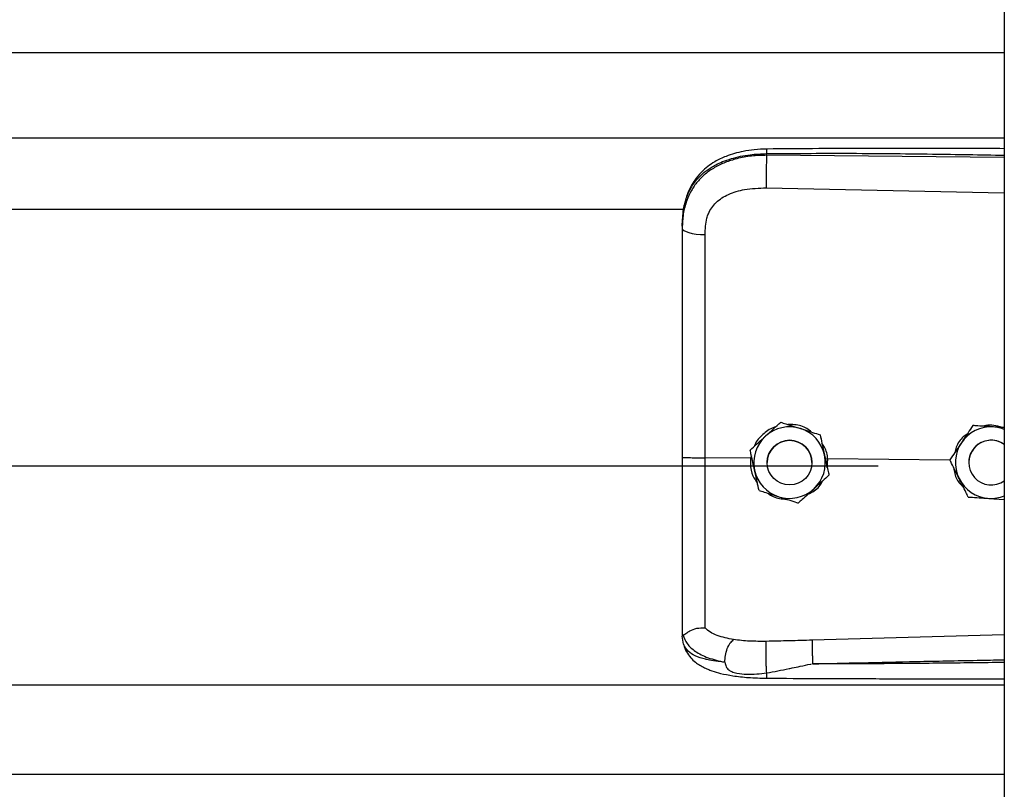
# Model space of a CAD drawing. Header units: inches. Extents: x 170 to 284, y 215 to 248.
# Tile 553 of 656: x 206.297 to 206.533, y 243.273 to 243.457. Entities that reach past the tile are written whole.
import ezdxf

# ---------------------------------------------------------------- set-up
doc = ezdxf.new("R2010")
doc.units = ezdxf.units.IN
doc.header["$LTSCALE"] = 0.25
doc.header["$MEASUREMENT"] = 0
doc.layers.add('LH FRONT OF HOOD', color=7, linetype='Continuous')

msp = doc.modelspace()

# ---------------------------------------------------------------- linework, layer by layer
at = {"layer": 'LH FRONT OF HOOD'}
for p, q in [((206.5326438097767, 244.0215643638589), (206.5326438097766, 239.8211148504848)), ((202.5003237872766, 243.4492289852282), (206.5326438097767, 243.4492289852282)), ((202.5003237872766, 243.4288409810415), (206.5326438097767, 243.4288409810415)), ((206.4757965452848, 243.4246293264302), (206.4757965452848, 243.4250406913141)), ((206.5326438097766, 243.4240926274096), (206.4757965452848, 243.4246293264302)), ((206.4757005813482, 243.4168405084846), (206.5326438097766, 243.4156309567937)), ((202.5768719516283, 243.411765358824), (206.4560926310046, 243.411765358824)), ((206.4556010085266, 243.4077060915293), (206.4556010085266, 243.4072177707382)), ((206.4791715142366, 243.3607741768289), (206.4791715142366, 243.3607725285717)), ((206.5251150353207, 243.3599777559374), (206.5251150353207, 243.3599794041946)), ((206.5261639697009, 243.3599115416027), (206.5251150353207, 243.3599794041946)), ((206.4885896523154, 243.3577735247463), (206.4885896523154, 243.3577718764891)), ((206.4718638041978, 243.3541181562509), (206.4718638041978, 243.3541165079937)), ((206.4719722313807, 243.3521828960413), (206.4610586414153, 243.3522873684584)), ((206.4721575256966, 243.352772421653), (206.4719722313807, 243.3521828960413)), ((206.4719722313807, 243.3521828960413), (206.4719744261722, 243.352182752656)), ((206.4759317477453, 243.3511156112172), (206.4759317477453, 243.3511148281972)), ((206.4866321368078, 243.3511148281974), (206.4866321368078, 243.3511156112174)), ((206.4904099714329, 243.3520063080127), (206.4898619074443, 243.3519522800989)), ((206.4903128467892, 243.3498888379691), (206.4904099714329, 243.3520063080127)), ((206.4904099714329, 243.3520063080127), (206.4904116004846, 243.352006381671)), ((206.5196436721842, 243.351726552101), (206.4904116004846, 243.352006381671)), ((206.5196296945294, 243.3517548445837), (206.5196296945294, 243.3517564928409)), ((206.5241434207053, 243.3511156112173), (206.5241434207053, 243.3511148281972)), ((202.5304915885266, 243.3503728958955), (206.5024760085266, 243.3503728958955)), ((206.4907000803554, 243.3481168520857), (206.4907000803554, 243.3481152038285)), ((206.5289402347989, 243.3425732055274), (206.5326438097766, 243.3423334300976)), ((206.4556010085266, 243.3101647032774), (206.4556010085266, 243.3096359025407)), ((206.4559407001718, 243.307650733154), (206.4556010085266, 243.3096359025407)), ((206.5326438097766, 243.3099592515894), (206.4867081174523, 243.3086274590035)), ((202.5003237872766, 243.2979873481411), (206.5326438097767, 243.2979873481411)), ((202.5003237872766, 243.2766083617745), (206.5326438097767, 243.2766083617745))]:
    msp.add_line(p, q, dxfattribs=at)
at = {"layer": 'LH FRONT OF HOOD', "flags": 128}
msp.add_lwpolyline([(206.4556010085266, 243.4072177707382), (206.4557049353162, 243.4069220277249), (206.4560128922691, 243.4066371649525), (206.4565135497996, 243.406373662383), (206.4571884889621, 243.4061412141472), (206.4580128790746, 243.405948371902), (206.458956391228, 243.4058022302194), (206.4599843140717, 243.4057081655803), (206.4610588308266, 243.4056696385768)], dxfattribs=at)
at = {"layer": 'LH FRONT OF HOOD'}
msp.add_circle((206.4812819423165, 243.3511148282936), 0.005350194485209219, dxfattribs=at)
for centre, radius, start, end in [((206.4812819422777, 243.3511156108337), 0.008560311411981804, 72.32793711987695, 132.3279357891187), ((206.4812819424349, 243.3511156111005), 0.008560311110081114, 12.32793744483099, 72.32793758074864), ((206.5294936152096, 243.3511156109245), 0.008560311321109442, 86.29353550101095, 146.2935346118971), ((206.5294936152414, 243.3511156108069), 0.008560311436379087, 68.40767565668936, 86.29353576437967), ((206.4812819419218, 243.3511156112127), 0.008560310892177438, 132.3279357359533, 192.3279369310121), ((206.4812819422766, 243.3511156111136), 0.005350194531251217, 1.112057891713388e-06, 179.9999988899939), ((206.5294936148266, 243.3511156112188), 0.008560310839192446, 146.2935348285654, 206.2935362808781), ((206.5294936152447, 243.3511156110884), 0.005350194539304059, 53.92810144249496, 179.9999986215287), ((206.5294936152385, 243.3511148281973), 0.00535019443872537, 53.9281005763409, 306.07189942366), ((206.4812819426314, 243.351115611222), 0.008560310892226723, 312.3279357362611, 12.32793693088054), ((206.4812819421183, 243.3511156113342), 0.008560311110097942, 192.3279374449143, 252.3279375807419), ((206.5294936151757, 243.3511156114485), 0.008560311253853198, 206.2935366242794, 266.2935360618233), ((206.4812819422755, 243.3511156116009), 0.00856031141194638, 252.3279371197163, 312.3279357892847), ((206.529493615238, 243.3511156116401), 0.008560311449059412, 266.2935357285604, 291.5923243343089)]:
    msp.add_arc(centre, radius, start, end, dxfattribs=at)
for points, knots in [([(206.4758151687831, 243.4261328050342), (206.4748165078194, 243.426094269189), (206.4729247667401, 243.4260212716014), (206.4696157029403, 243.4254928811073), (206.4663881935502, 243.4245989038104), (206.4636413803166, 243.4232946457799), (206.461655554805, 243.4219719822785), (206.4600143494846, 243.4205265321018), (206.4586991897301, 243.4189383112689), (206.4576239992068, 243.4171856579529), (206.4567667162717, 243.4152759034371), (206.4560218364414, 243.4127572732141), (206.4558064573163, 243.4108196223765), (206.4556874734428, 243.4097491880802)], [0, 0, 0, 0, 0.0977474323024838, 0.1851607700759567, 0.330612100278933, 0.436467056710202, 0.5083182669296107, 0.5850061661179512, 0.6719760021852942, 0.7307948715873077, 0.8036787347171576, 0.8915444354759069, 1, 1, 1, 1]), ([(206.4758153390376, 243.4261169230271), (206.4758141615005, 243.4261209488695), (206.4758101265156, 243.4261347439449), (206.4758049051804, 243.4260198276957), (206.475798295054, 243.4257270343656), (206.4757972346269, 243.4253110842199), (206.4757965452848, 243.4250406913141)], [0, 0, 0, 0, 0.09787641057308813, 0.3353863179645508, 0.5679606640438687, 1, 1, 1, 1]), ([(206.5326438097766, 243.4262157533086), (206.5297446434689, 243.4262305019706), (206.5191167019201, 243.4262845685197), (206.5001732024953, 243.4263212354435), (206.4841299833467, 243.4261971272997), (206.4758151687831, 243.4261328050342)], [0, 0, 0, 0, 0.1530455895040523, 0.5610439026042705, 1, 1, 1, 1]), ([(206.4556010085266, 243.4077060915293), (206.4556637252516, 243.4090625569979), (206.4557821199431, 243.411623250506), (206.4567516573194, 243.415114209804), (206.4580408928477, 243.4175261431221), (206.4594047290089, 243.4192288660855), (206.4604876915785, 243.4202722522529), (206.4615466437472, 243.4211007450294), (206.4625360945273, 243.4217606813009), (206.4637704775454, 243.422455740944), (206.4653644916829, 243.4231814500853), (206.4680282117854, 243.4240894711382), (206.4715633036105, 243.4248494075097), (206.474469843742, 243.424980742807), (206.4757965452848, 243.4250406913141)], [0, 0, 0, 0, 0.1307156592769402, 0.2467609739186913, 0.3577928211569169, 0.4170971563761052, 0.4791482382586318, 0.5177152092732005, 0.5590896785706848, 0.6032945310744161, 0.663348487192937, 0.7353692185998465, 0.8792082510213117, 1, 1, 1, 1]), ([(206.4757965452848, 243.4246293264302), (206.474580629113, 243.4245960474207), (206.4721488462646, 243.4245294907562), (206.4688080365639, 243.4239076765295), (206.4658502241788, 243.4229654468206), (206.4633076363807, 243.4217477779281), (206.4610761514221, 243.4202023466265), (206.4592044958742, 243.4183611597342), (206.4577235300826, 243.4162308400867), (206.4565479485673, 243.413661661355), (206.455755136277, 243.4106097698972), (206.4556524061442, 243.4083489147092), (206.4556010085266, 243.4072177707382)], [0, 0, 0, 0, 0.1111703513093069, 0.2223361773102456, 0.3162781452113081, 0.4102081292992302, 0.5024030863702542, 0.5945790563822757, 0.6845432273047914, 0.7745043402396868, 0.8871807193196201, 0.9999999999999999, 0.9999999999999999, 0.9999999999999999, 0.9999999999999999]), ([(206.4757965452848, 243.4246293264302), (206.475774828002, 243.4240534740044), (206.4757297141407, 243.4228572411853), (206.4756886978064, 243.420632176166), (206.4756754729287, 243.4184548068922), (206.4756924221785, 243.4173650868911), (206.4757005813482, 243.4168405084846)], [0, 0, 0, 0, 0.2406941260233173, 0.4999999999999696, 0.7593058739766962, 1, 1, 1, 1]), ([(206.4757965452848, 243.4250406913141), (206.4821023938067, 243.4250800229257), (206.495341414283, 243.4251625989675), (206.5142910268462, 243.4249814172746), (206.5269315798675, 243.4247604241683), (206.5326438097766, 243.4246605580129)], [0, 0, 0, 0, 0.3326703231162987, 0.6984356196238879, 1, 1, 1, 1]), ([(206.4614844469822, 243.4096029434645), (206.4614844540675, 243.4096029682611), (206.4615870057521, 243.4099618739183), (206.4620821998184, 243.4113680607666), (206.4636182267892, 243.4135707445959), (206.4666852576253, 243.4154739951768), (206.470801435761, 243.416685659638), (206.4739542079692, 243.416785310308), (206.4757005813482, 243.4168405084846)], [0, 0, 0, 0, 4.497367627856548e-06, 0.06509473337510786, 0.261670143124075, 0.475310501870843, 0.7093656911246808, 1, 1, 1, 1]), ([(206.4610588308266, 243.4056696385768), (206.4611288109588, 243.4069942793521), (206.4611987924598, 243.4083189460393), (206.4614844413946, 243.4096029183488), (206.4614844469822, 243.4096029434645)], [0, 0, 0, 0, 0.9999804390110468, 0.9999999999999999, 0.9999999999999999, 0.9999999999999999, 0.9999999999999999]), ([(206.4556010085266, 243.4072177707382), (206.4556010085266, 243.4035876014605), (206.4556010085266, 243.3963167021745), (206.4556010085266, 243.3852359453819), (206.4556010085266, 243.3740533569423), (206.4556010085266, 243.3630846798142), (206.4556010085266, 243.3558368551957), (206.4556010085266, 243.3523570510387)], [0, 0, 0, 0, 0.2027568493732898, 0.4061035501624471, 0.6088604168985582, 0.8122072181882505, 1, 1, 1, 1]), ([(206.4610586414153, 243.3522873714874), (206.4610586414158, 243.3522873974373), (206.4610587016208, 243.3556737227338), (206.4610587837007, 243.3627204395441), (206.4610588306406, 243.3733936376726), (206.4610588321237, 243.38426970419), (206.4610588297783, 243.3950570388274), (206.4610588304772, 243.4021321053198), (206.4610588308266, 243.4056696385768)], [0, 0, 0, 0, 1.439079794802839e-06, 0.1877923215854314, 0.3908439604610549, 0.59389561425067, 0.7969478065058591, 1, 1, 1, 1]), ([(206.4755176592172, 243.3574464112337), (206.4764581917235, 243.3583030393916), (206.4777126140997, 243.3594455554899), (206.4788795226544, 243.360508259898), (206.4791715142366, 243.3607741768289)], [0, 0, 0, 0, 0.7497733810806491, 1, 1, 1, 1]), ([(206.4755176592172, 243.357444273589), (206.4764581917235, 243.3583009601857), (206.4777126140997, 243.3594435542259), (206.4788795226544, 243.3605065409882), (206.4791715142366, 243.3607725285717)], [0, 0, 0, 0, 0.7497733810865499, 1, 1, 1, 1]), ([(206.4791715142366, 243.3607741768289), (206.4795692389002, 243.3606474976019), (206.4810740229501, 243.3601682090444), (206.4826909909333, 243.3596530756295), (206.483880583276, 243.3592740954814)], [0, 0, 0, 0, 0.264306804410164, 0.9999999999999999, 0.9999999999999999, 0.9999999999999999, 0.9999999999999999]), ([(206.4791715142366, 243.3607725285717), (206.4795692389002, 243.3606457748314), (206.4810740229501, 243.3601662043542), (206.4826909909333, 243.3596509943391), (206.483880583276, 243.3592719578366)], [0, 0, 0, 0, 0.2643068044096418, 1, 1, 1, 1]), ([(206.4865420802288, 243.3584260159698), (206.4861853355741, 243.3587160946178), (206.4850217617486, 243.3596622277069), (206.4829702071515, 243.3602297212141), (206.4814006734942, 243.3602335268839), (206.480864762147, 243.3602348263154)], [0, 0, 0, 0, 0.2255168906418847, 0.7355556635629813, 1, 1, 1, 1]), ([(206.5251150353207, 243.3599794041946), (206.5247352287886, 243.359410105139), (206.5239666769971, 243.3582581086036), (206.5230305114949, 243.3568547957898), (206.5224945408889, 243.3560513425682), (206.522372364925, 243.3558681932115)], [0, 0, 0, 0, 0.4299704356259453, 0.8700602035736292, 0.9999999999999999, 0.9999999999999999, 0.9999999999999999, 0.9999999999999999]), ([(206.5251150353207, 243.3599777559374), (206.5247352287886, 243.3594083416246), (206.5239666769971, 243.3582561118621), (206.5230305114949, 243.3568526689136), (206.5224945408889, 243.3560492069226), (206.522372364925, 243.3558660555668)], [0, 0, 0, 0, 0.429970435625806, 0.8700602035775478, 0.9999999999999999, 0.9999999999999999, 0.9999999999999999, 0.9999999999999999]), ([(206.5300469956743, 243.3596580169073), (206.5287774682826, 243.3597402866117), (206.5270842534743, 243.3598500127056), (206.5255091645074, 243.359952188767), (206.5251150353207, 243.3599777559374)], [0, 0, 0, 0, 0.749773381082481, 1, 1, 1, 1]), ([(206.5321185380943, 243.3595259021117), (206.5314576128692, 243.3597259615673), (206.5301872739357, 243.3601104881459), (206.5286240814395, 243.360135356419), (206.5278441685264, 243.3598732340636), (206.5276683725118, 243.3598141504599)], [0, 0, 0, 0, 0.4565421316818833, 0.8775020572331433, 0.9999999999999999, 0.9999999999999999, 0.9999999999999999, 0.9999999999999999]), ([(206.4778922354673, 243.3596091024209), (206.4777570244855, 243.3595789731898), (206.4766052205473, 243.3593223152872), (206.4748479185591, 243.3578635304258), (206.4732291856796, 243.3562539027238), (206.4729013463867, 243.355145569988), (206.4728680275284, 243.3550329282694)], [0, 0, 0, 0, 0.05931474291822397, 0.5052766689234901, 0.9497204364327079, 1, 1, 1, 1]), ([(206.483880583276, 243.3592740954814), (206.4840669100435, 243.3592147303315), (206.4855242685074, 243.3587504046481), (206.4871223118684, 243.3582411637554), (206.4884466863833, 243.3578190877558), (206.4885896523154, 243.3577735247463)], [0, 0, 0, 0, 0.1156468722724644, 0.90453427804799, 1, 1, 1, 1]), ([(206.483880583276, 243.3592719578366), (206.4840669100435, 243.359212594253), (206.4855242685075, 243.3587482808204), (206.4871223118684, 243.3582392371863), (206.4884466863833, 243.3578174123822), (206.4885896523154, 243.3577718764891)], [0, 0, 0, 0, 0.1156468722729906, 0.9045342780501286, 1, 1, 1, 1]), ([(206.4885896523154, 243.3577735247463), (206.4887357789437, 243.3571049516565), (206.4890314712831, 243.3557520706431), (206.4893916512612, 243.3541040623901), (206.489597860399, 243.3531605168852), (206.4896448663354, 243.3529454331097)], [0, 0, 0, 0, 0.4299704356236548, 0.870060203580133, 0.9999999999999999, 0.9999999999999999, 0.9999999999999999, 0.9999999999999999]), ([(206.4885896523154, 243.3577718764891), (206.4887357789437, 243.357103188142), (206.4890314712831, 243.3557500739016), (206.4893916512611, 243.354101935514), (206.4895978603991, 243.3531583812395), (206.4896448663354, 243.352943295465)], [0, 0, 0, 0, 0.4299704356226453, 0.8700602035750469, 0.9999999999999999, 0.9999999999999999, 0.9999999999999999, 0.9999999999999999]), ([(206.5237730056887, 243.3579677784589), (206.5234534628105, 243.3577497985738), (206.5223000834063, 243.3569630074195), (206.5212067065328, 243.3553623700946), (206.5209088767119, 243.3539576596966), (206.5208207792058, 243.3535421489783)], [0, 0, 0, 0, 0.2125142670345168, 0.7670631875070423, 1, 1, 1, 1]), ([(206.5326438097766, 243.3594898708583), (206.5320008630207, 243.3595314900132), (206.5311420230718, 243.3595870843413), (206.5302669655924, 243.3596437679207), (206.5300469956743, 243.3596580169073)], [0, 0, 0, 0, 0.74862232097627, 1, 1, 1, 1]), ([(206.4718638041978, 243.3541181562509), (206.4723697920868, 243.3545790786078), (206.4733936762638, 243.3555117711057), (206.4746408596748, 243.3566477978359), (206.4753548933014, 243.3572981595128), (206.4755176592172, 243.3574464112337)], [0, 0, 0, 0, 0.4299704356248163, 0.870060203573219, 0.9999999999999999, 0.9999999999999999, 0.9999999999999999, 0.9999999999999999]), ([(206.4718638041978, 243.3541165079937), (206.4723697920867, 243.3545773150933), (206.4733936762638, 243.3555097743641), (206.4746408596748, 243.3566456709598), (206.4753548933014, 243.3572960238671), (206.4755176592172, 243.357444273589)], [0, 0, 0, 0, 0.4299704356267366, 0.8700602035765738, 1, 1, 1, 1]), ([(206.4904116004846, 243.352006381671), (206.4904115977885, 243.3520064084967), (206.4903135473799, 243.3529819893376), (206.4900534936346, 243.3543741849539), (206.4892489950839, 243.3554636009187), (206.489029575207, 243.3557607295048)], [0, 0, 0, 0, 1.999769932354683e-05, 0.7272642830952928, 1, 1, 1, 1]), ([(206.522372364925, 243.3558681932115), (206.5216663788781, 243.3548098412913), (206.5207247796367, 243.3533982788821), (206.5198488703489, 243.3520850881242), (206.5196296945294, 243.3517564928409)], [0, 0, 0, 0, 0.7497733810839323, 1, 1, 1, 1]), ([(206.522372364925, 243.3558660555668), (206.5216663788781, 243.3548077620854), (206.5207247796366, 243.3533962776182), (206.5198488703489, 243.3520833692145), (206.5196296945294, 243.3517548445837)], [0, 0, 0, 0, 0.7497733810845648, 1, 1, 1, 1]), ([(206.4729190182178, 243.3492879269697), (206.4726473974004, 243.3505308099), (206.4722851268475, 243.3521884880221), (206.4719481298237, 243.3537306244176), (206.4718638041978, 243.3541165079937)], [0, 0, 0, 0, 0.7497733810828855, 0.9999999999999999, 0.9999999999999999, 0.9999999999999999, 0.9999999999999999]), ([(206.4896448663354, 243.3529454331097), (206.4899164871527, 243.3517025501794), (206.4902787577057, 243.3500448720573), (206.4906157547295, 243.3485027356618), (206.4907000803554, 243.3481168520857)], [0, 0, 0, 0, 0.7497733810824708, 1, 1, 1, 1]), ([(206.4896448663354, 243.352943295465), (206.4899164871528, 243.3517004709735), (206.4902787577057, 243.3500428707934), (206.4906157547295, 243.3485010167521), (206.4907000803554, 243.3481152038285)], [0, 0, 0, 0, 0.7497733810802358, 1, 1, 1, 1]), ([(206.4556010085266, 243.3523570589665), (206.4556010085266, 243.3493197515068), (206.4556010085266, 243.3431443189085), (206.4556010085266, 243.3343573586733), (206.4556010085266, 243.3261907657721), (206.4556010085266, 243.3196107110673), (206.4556010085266, 243.3142260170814), (206.4556010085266, 243.3115255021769), (206.4556010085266, 243.3101647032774)], [0, 0, 0, 0, 0.1870908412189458, 0.3803918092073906, 0.5558755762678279, 0.7364481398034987, 0.8671952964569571, 1, 1, 1, 1]), ([(206.4610588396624, 243.3115967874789), (206.461058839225, 243.3118594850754), (206.4610588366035, 243.3134339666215), (206.4610588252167, 243.3168653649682), (206.4610587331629, 243.3224666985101), (206.4610584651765, 243.3289065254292), (206.4610581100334, 243.3361325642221), (206.461057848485, 243.3440074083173), (206.4610578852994, 243.3495353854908), (206.4610579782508, 243.3522873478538), (206.4610579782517, 243.3522873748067)], [0, 0, 0, 0, 0.03155846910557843, 0.1891461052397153, 0.3467338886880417, 0.50432776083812, 0.6619226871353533, 0.8309600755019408, 0.9999983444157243, 1, 1, 1, 1]), ([(206.4719744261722, 243.352182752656), (206.4719406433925, 243.3517289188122), (206.4718338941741, 243.3502948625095), (206.4722505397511, 243.3481323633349), (206.4732020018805, 243.3467759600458), (206.4735884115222, 243.3462250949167)], [0, 0, 0, 0, 0.2156616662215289, 0.6814629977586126, 1, 1, 1, 1]), ([(206.5218189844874, 243.3473236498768), (206.5217323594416, 243.3474989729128), (206.5210548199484, 243.3488702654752), (206.5203118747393, 243.3503740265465), (206.5196961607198, 243.3516203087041), (206.5196296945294, 243.3517548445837)], [0, 0, 0, 0, 0.1156468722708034, 0.9045342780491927, 1, 1, 1, 1]), ([(206.4739742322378, 243.3444598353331), (206.4738281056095, 243.345128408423), (206.4735324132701, 243.3464812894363), (206.473172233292, 243.3481292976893), (206.4729660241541, 243.3490728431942), (206.4729190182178, 243.3492879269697)], [0, 0, 0, 0, 0.4299704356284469, 0.8700602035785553, 0.9999999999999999, 0.9999999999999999, 0.9999999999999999, 0.9999999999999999]), ([(206.520565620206, 243.3498604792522), (206.5206141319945, 243.3493985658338), (206.5207607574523, 243.3480024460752), (206.5216064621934, 243.3464059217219), (206.5225405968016, 243.3455974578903), (206.5227700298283, 243.3453988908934)], [0, 0, 0, 0, 0.2716700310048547, 0.8211147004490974, 0.9999999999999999, 0.9999999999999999, 0.9999999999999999, 0.9999999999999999]), ([(206.485689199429, 243.3435510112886), (206.4861979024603, 243.3438130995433), (206.4876041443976, 243.3445376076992), (206.4888446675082, 243.3457690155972), (206.4892239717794, 243.346748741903), (206.4892370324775, 243.3467824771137)], [0, 0, 0, 0, 0.3536960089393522, 0.9777456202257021, 1, 1, 1, 1]), ([(206.4907000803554, 243.3481152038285), (206.4901940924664, 243.3476542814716), (206.4891702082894, 243.3467215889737), (206.4879230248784, 243.3455855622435), (206.4872089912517, 243.3449352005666), (206.4870462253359, 243.3447869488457)], [0, 0, 0, 0, 0.4299704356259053, 0.8700602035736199, 0.9999999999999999, 0.9999999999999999, 0.9999999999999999, 0.9999999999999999]), ([(206.5240082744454, 243.3428929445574), (206.5238233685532, 243.3432671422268), (206.5231237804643, 243.3446829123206), (206.5223720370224, 243.3462043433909), (206.5218189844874, 243.3473236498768)], [0, 0, 0, 0, 0.2643068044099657, 1, 1, 1, 1]), ([(206.4739742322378, 243.3444598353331), (206.4743719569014, 243.3443330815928), (206.4758767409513, 243.3438535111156), (206.4774937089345, 243.3433383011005), (206.4786833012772, 243.342959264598)], [0, 0, 0, 0, 0.2643068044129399, 1, 1, 1, 1]), ([(206.4761328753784, 243.3437719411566), (206.476212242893, 243.3437052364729), (206.477085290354, 243.3429714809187), (206.478655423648, 243.3424923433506), (206.4800899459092, 243.3424078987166), (206.4804875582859, 243.3423844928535)], [0, 0, 0, 0, 0.0674096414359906, 0.7415101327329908, 1, 1, 1, 1]), ([(206.4870462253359, 243.3447869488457), (206.4861056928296, 243.3439303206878), (206.4848512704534, 243.3427878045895), (206.4836843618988, 243.3417251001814), (206.4833923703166, 243.3414591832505)], [0, 0, 0, 0, 0.749773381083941, 0.9999999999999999, 0.9999999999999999, 0.9999999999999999, 0.9999999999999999]), ([(206.4786833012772, 243.342959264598), (206.4788696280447, 243.3428999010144), (206.4803269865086, 243.3424355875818), (206.4819250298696, 243.3419265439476), (206.4832494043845, 243.3415047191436), (206.4833923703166, 243.3414591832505)], [0, 0, 0, 0, 0.1156468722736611, 0.9045342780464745, 0.9999999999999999, 0.9999999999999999, 0.9999999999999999, 0.9999999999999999]), ([(206.5240082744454, 243.3428929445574), (206.5246912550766, 243.3428486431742), (206.5260732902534, 243.342758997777), (206.5277567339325, 243.3426498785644), (206.5287205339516, 243.3425874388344), (206.5289402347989, 243.3425732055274)], [0, 0, 0, 0, 0.4299704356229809, 0.8700602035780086, 1, 1, 1, 1]), ([(206.455798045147, 243.3099143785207), (206.455847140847, 243.309905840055), (206.4559479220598, 243.309888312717), (206.456239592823, 243.3100745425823), (206.4567050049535, 243.310405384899), (206.4575812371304, 243.3109854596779), (206.4590604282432, 243.3116035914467), (206.4604012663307, 243.3115996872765), (206.4610587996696, 243.3115977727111)], [0, 0, 0, 0, 0.1136768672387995, 0.2333502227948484, 0.3620694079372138, 0.5019163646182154, 0.7557448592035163, 1, 1, 1, 1]), ([(206.4678930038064, 243.3087727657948), (206.4665194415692, 243.3090606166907), (206.4644350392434, 243.3094974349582), (206.4622592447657, 243.3105381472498), (206.4614602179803, 243.3112434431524), (206.4610588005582, 243.3115977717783)], [0, 0, 0, 0, 0.4901989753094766, 0.743884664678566, 1, 1, 1, 1]), ([(206.4556010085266, 243.3101647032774), (206.4556010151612, 243.3101634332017), (206.4556010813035, 243.3101507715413), (206.4556082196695, 243.3100466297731), (206.455706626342, 243.309968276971), (206.4557943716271, 243.3098984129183)], [0, 0, 0, 0, 0.01193493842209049, 0.1189819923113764, 1, 1, 1, 1]), ([(206.4557938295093, 243.3099141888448), (206.4560694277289, 243.3091922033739), (206.4566354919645, 243.3077092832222), (206.4586883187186, 243.3058760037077), (206.4616765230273, 243.3043179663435), (206.464403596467, 243.3036947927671), (206.4658034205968, 243.3033749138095)], [0, 0, 0, 0, 0.2305257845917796, 0.4734878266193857, 0.7297379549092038, 1, 1, 1, 1]), ([(206.4658034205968, 243.3033749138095), (206.4658283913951, 243.3039051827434), (206.4658802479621, 243.3050063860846), (206.4663561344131, 243.3066682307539), (206.4670601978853, 243.3080544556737), (206.4676223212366, 243.3085392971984), (206.4678930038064, 243.3087727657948)], [0, 0, 0, 0, 0.2407679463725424, 0.5000000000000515, 0.7592320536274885, 1, 1, 1, 1]), ([(206.4757224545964, 243.3083653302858), (206.474370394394, 243.3083580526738), (206.4716683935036, 243.3083435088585), (206.4691617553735, 243.3086279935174), (206.467909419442, 243.3087701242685)], [0, 0, 0, 0, 0.5003922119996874, 1, 1, 1, 1]), ([(206.4758078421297, 243.3007948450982), (206.4757918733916, 243.3010354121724), (206.4757581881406, 243.3015428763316), (206.4757133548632, 243.3025530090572), (206.4756763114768, 243.3037404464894), (206.4756535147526, 243.3050123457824), (206.4756483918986, 243.3062158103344), (206.4756608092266, 243.3072117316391), (206.4756859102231, 243.3079510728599), (206.4757107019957, 243.3082321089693), (206.4757224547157, 243.3083653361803)], [0, 0, 0, 0, 0.1098512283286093, 0.2317256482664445, 0.3631776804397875, 0.500000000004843, 0.63682231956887, 0.7682743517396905, 0.8901487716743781, 1, 1, 1, 1]), ([(206.4867081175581, 243.3086274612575), (206.4848769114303, 243.3085794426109), (206.4812143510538, 243.3084834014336), (206.4775531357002, 243.3084046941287), (206.4757224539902, 243.3083653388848)], [0, 0, 0, 0, 0.4999797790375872, 1, 1, 1, 1]), ([(206.4867079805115, 243.3086274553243), (206.4867004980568, 243.3083886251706), (206.4866889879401, 243.3080212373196), (206.4866902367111, 243.3071593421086), (206.4866976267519, 243.3063845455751), (206.4867120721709, 243.3055240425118), (206.4867378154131, 243.304364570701), (206.4867654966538, 243.3035211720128), (206.4867834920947, 243.3029728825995)], [0, 0, 0, 0, 0.2394508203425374, 0.3683426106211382, 0.4999696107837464, 0.6316010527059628, 0.7605056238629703, 0.9999999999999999, 0.9999999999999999, 0.9999999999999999, 0.9999999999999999]), ([(206.4658023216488, 243.3033731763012), (206.4652560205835, 243.3034302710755), (206.4639510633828, 243.3035666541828), (206.4625522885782, 243.3037947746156), (206.4615973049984, 243.3039886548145), (206.460363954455, 243.304266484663), (206.4586776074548, 243.3048327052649), (206.4568578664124, 243.3059582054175), (206.4562523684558, 243.3070755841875), (206.4559407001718, 243.307650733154)], [0, 0, 0, 0, 0.1091879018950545, 0.2608187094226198, 0.3077983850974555, 0.3355235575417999, 0.5627886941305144, 0.7749539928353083, 0.9999999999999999, 0.9999999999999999, 0.9999999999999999, 0.9999999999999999]), ([(206.4559576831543, 243.3076046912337), (206.4561466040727, 243.3070177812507), (206.4565013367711, 243.3059157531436), (206.4575144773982, 243.3044972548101), (206.4586435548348, 243.3034212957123), (206.4597908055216, 243.3026244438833), (206.4608379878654, 243.3020680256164), (206.4617808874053, 243.3016558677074), (206.4630263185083, 243.3011895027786), (206.4649712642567, 243.3006289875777), (206.4678503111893, 243.3000674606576), (206.4715839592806, 243.2996451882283), (206.4743653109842, 243.2995777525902), (206.475853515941, 243.2995416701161)], [0, 0, 0, 0, 0.098431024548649, 0.1848217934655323, 0.2573083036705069, 0.3158871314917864, 0.3722739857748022, 0.4121400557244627, 0.4615923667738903, 0.5575876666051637, 0.6828759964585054, 0.8303179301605, 1, 1, 1, 1]), ([(206.4867837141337, 243.3029705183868), (206.4906837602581, 243.3030697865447), (206.4989538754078, 243.3032802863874), (206.512065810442, 243.3035624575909), (206.523013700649, 243.3037750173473), (206.5300298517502, 243.3039030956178), (206.5322048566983, 243.3039411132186), (206.5326438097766, 243.3039487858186)], [0, 0, 0, 0, 0.255159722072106, 0.5410705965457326, 0.8577348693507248, 0.971288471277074, 1, 1, 1, 1]), ([(206.4658025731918, 243.3033699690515), (206.4658771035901, 243.3029996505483), (206.4659810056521, 243.3024833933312), (206.4663527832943, 243.3018860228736), (206.4667734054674, 243.3014531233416), (206.4675771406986, 243.3010086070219), (206.4690544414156, 243.300647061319), (206.4718152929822, 243.300406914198), (206.4742120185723, 243.3006397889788), (206.4758078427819, 243.3007948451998)], [0, 0, 0, 0, 0.100126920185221, 0.1395859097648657, 0.1897135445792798, 0.2582342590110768, 0.3697357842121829, 0.5803479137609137, 1, 1, 1, 1]), ([(206.4758078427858, 243.3007948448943), (206.4775872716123, 243.301141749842), (206.4793748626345, 243.301490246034), (206.4811928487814, 243.30185759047), (206.4812638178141, 243.3018719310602), (206.4814988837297, 243.3019194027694), (206.4823670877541, 243.3020958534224), (206.4840074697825, 243.3024110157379), (206.485540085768, 243.3027743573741), (206.4864391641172, 243.3029343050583), (206.4865162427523, 243.3029480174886)], [0, 0, 0, 0, 0.5022751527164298, 0.5045790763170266, 0.5086566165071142, 0.5221306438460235, 0.5703313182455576, 0.7514263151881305, 0.9786895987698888, 1, 1, 1, 1]), ([(206.5326438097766, 243.3033037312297), (206.5300461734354, 243.3032717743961), (206.5249801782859, 243.3032094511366), (206.5174160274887, 243.3031286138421), (206.5097638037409, 243.3030593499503), (206.5020057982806, 243.3030077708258), (206.494283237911, 243.3029747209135), (206.4892463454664, 243.3029718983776), (206.4867837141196, 243.3029705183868)], [0, 0, 0, 0, 0.16994119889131, 0.3314248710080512, 0.4948424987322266, 0.6705311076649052, 0.8389164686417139, 1, 1, 1, 1]), ([(206.4758535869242, 243.2995635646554), (206.4758528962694, 243.2995566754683), (206.4758463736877, 243.2994916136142), (206.4758354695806, 243.2996813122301), (206.4758213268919, 243.3000081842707), (206.475812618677, 243.3004407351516), (206.475808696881, 243.3007315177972), (206.4758078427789, 243.3007948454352)], [0, 0, 0, 0, 0.03436729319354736, 0.324566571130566, 0.6210149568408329, 0.9174633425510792, 1, 1, 1, 1]), ([(206.4758535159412, 243.299541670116), (206.4800486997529, 243.2995200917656), (206.4890236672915, 243.2994739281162), (206.5033660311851, 243.2994323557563), (206.5181010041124, 243.2994081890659), (206.5280558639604, 243.2994046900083), (206.5326438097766, 243.2994030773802)], [0, 0, 0, 0, 0.2216322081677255, 0.4741489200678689, 0.7576483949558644, 1, 1, 1, 1])]:
    msp.add_open_spline(points, degree=3, knots=knots, dxfattribs=at)
msp.add_open_spline([(206.4556010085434, 243.352357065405), (206.4556821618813, 243.3523481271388), (206.4558444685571, 243.3523302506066), (206.4570972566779, 243.3523075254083), (206.4588947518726, 243.3522912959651), (206.4603369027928, 243.3522886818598), (206.461057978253, 243.3522873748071)], degree=3, dxfattribs=at)

doc.saveas('drawing.dxf')
